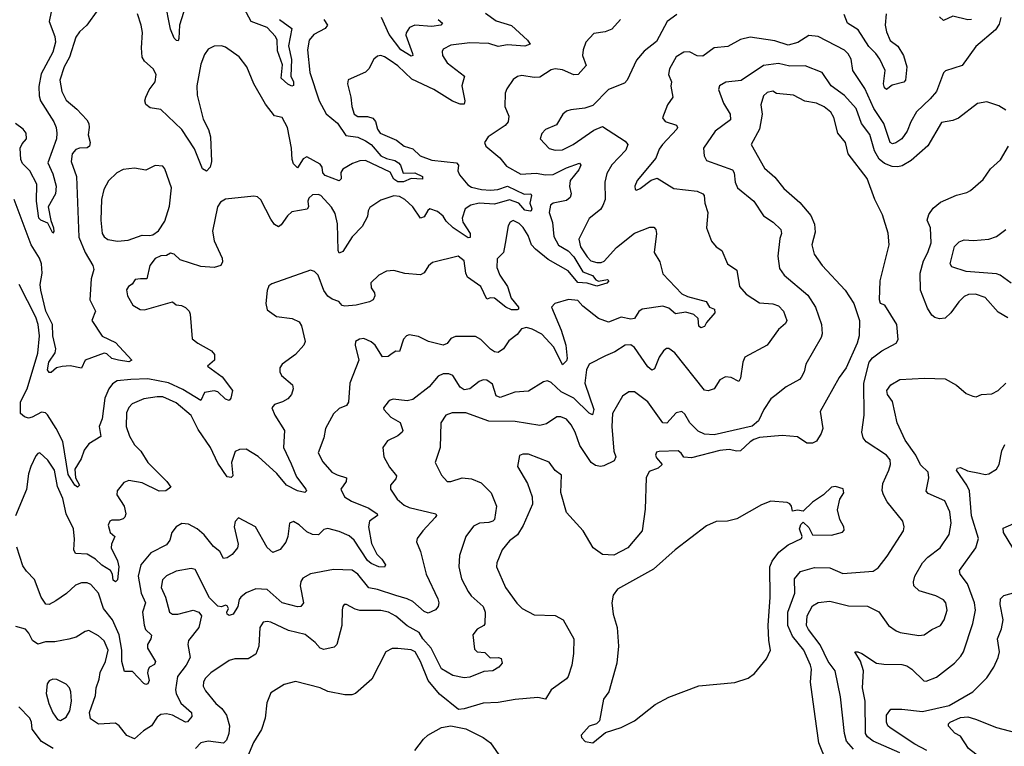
# Model space of a CAD drawing. Extents: x 1771496 to 1971148, y 471553 to 643630.
# Tile 344 of 656: x 1839709 to 1844907, y 566707 to 570544. Entities that reach past the tile are written whole.
import ezdxf

# ---------------------------------------------------------------- set-up
doc = ezdxf.new("R2010")
doc.units = 0

msp = doc.modelspace()

# ---------------------------------------------------------------- linework, layer by layer
at = {"layer": '0CON10XD'}
for points in [[(1840584.7, 570615), (1840552.7, 570515), (1840550, 570445), (1840545, 570432.5), (1840536.7, 570433.3), (1840525, 570446.7), (1840505, 570493.3), (1840475.2, 570645.2)], [(1841080.7, 570545), (1841146.5, 570496.5), (1841128.8, 570405), (1841143.6, 570333.6), (1841140, 570245), (1841154.4, 570215), (1841154.1, 570195.9), (1841145, 570192.9), (1841125, 570202.5), (1841090.2, 570235), (1841095.7, 570305), (1841069.5, 570379.5), (1841069.2, 570435), (1841060, 570455), (1841015, 570502), (1840930.9, 570535), (1840870.7, 570645)], [(1840122.2, 570595), (1840064.4, 570515), (1840025, 570478.9), (1840005, 570451.4), (1839972.5, 570345), (1839944.8, 570295), (1839921.3, 570225), (1839930.9, 570165), (1839955, 570118.6), (1840010.9, 570070.9), (1840064.4, 570015), (1840073.6, 569995), (1840076.5, 569975), (1840070, 569935), (1840080.4, 569895), (1840078.1, 569875), (1840065, 569867.9), (1840025, 569865.9), (1840005, 569858.5), (1839986.7, 569835), (1839981.2, 569795), (1840008.9, 569715), (1840021.3, 569395), (1840054.8, 569314.8), (1840095.6, 569245), (1840100, 569225), (1840086.7, 569175), (1840078.9, 569065), (1840108.6, 569005), (1840090, 568955), (1840145, 568871.8), (1840215, 568838.7), (1840300.8, 568745), (1840285, 568737.9), (1840230.8, 568745), (1840195.4, 568755.4), (1840168.8, 568778.8), (1840155, 568782.3), (1840054.8, 568745.2), (1840036.2, 568703.8), (1839975.2, 568715.2), (1839932.6, 568712.6), (1839903.8, 568706.2), (1839875, 568680), (1839865, 568680.9), (1839856.8, 568695), (1839862.2, 568735), (1839897.3, 568785), (1839900.6, 568805), (1839884.8, 568875), (1839882.2, 568935), (1839847.3, 569005), (1839820.2, 569115), (1839818.2, 569145), (1839828.1, 569205), (1839824.1, 569255), (1839813, 569285), (1839769.4, 569355), (1839680.9, 569595)], [(1839875.7, 570585), (1839864.6, 570534.6), (1839894.7, 570455), (1839899.1, 570425), (1839885, 570372.9), (1839822.3, 570257.7), (1839810.7, 570190.7), (1839811.6, 570141.6), (1839818.5, 570115), (1839890, 570005), (1839902.1, 569975), (1839906.1, 569943.9), (1839904.1, 569915), (1839857.7, 569787.7), (1839885, 569730), (1839902.5, 569665), (1839897.5, 569625), (1839860, 569555), (1839873.2, 569483.2), (1839888.5, 569445), (1839888.6, 569425), (1839885, 569416.7), (1839858.5, 569468.5), (1839820.6, 569485), (1839810.9, 569495), (1839798.6, 569585), (1839799.6, 569675), (1839762.2, 569745), (1839724.8, 569784.8), (1839716.1, 569806.1), (1839711.6, 569865), (1839722, 569888), (1839745.5, 569915), (1839743.5, 569945), (1839727.3, 569965), (1839686.3, 569996.3)], [(1842880.6, 570545), (1842835, 570493.5), (1842799.8, 570479.8), (1842739.1, 570470.9), (1842698, 570425), (1842682.9, 570385), (1842679.5, 570355), (1842698.7, 570301.3), (1842656.4, 570253.6), (1842635, 570253.3), (1842575, 570278.9), (1842535, 570284.3), (1842515, 570278.1), (1842455, 570240), (1842425, 570238.2), (1842360.3, 570249.7), (1842337, 570243), (1842315, 570228), (1842280.6, 570179.4), (1842272.2, 570155), (1842270, 570085), (1842291.9, 570035), (1842286.9, 570005), (1842271.9, 569985), (1842182, 569925), (1842162, 569895), (1842170, 569875), (1842243.8, 569813.8), (1842279.7, 569769.7), (1842355, 569727.8), (1842435, 569733.4), (1842485, 569725.3), (1842525, 569726.6), (1842595, 569761.6), (1842665, 569786.5), (1842671.1, 569775), (1842660.8, 569750.8), (1842614.8, 569695.2), (1842612.2, 569662.2), (1842619.5, 569625), (1842614.4, 569605), (1842595, 569588.5), (1842525, 569575.4), (1842511.8, 569565), (1842504.2, 569525), (1842522.1, 569472.1), (1842529.3, 569399.3), (1842552.9, 569352.9), (1842605, 569323), (1842635, 569292), (1842682.7, 569212.7), (1842733.7, 569193.7), (1842750.7, 569170.7), (1842765, 569162.8), (1842811.9, 569171.9), (1842818.6, 569165), (1842807.9, 569152.1), (1842755, 569137), (1842705, 569152.7), (1842655, 569155.8), (1842605, 569217.5), (1842498.2, 569278.2), (1842431.4, 569331.4), (1842410.6, 569355), (1842392.5, 569405), (1842366.1, 569446.1), (1842345, 569467.3), (1842315, 569482.5), (1842298.8, 569475), (1842288, 569455), (1842271.7, 569361.7), (1842262.5, 569315), (1842229.3, 569280.7), (1842227.8, 569235), (1842243, 569195), (1842284.2, 569135), (1842303.9, 569073.9), (1842342.5, 569025), (1842342.9, 569015), (1842335, 569010.8), (1842305, 569011.6), (1842275.4, 569025), (1842215, 569073.1), (1842195, 569074.6), (1842175, 569067.1), (1842143.8, 569135), (1842073.7, 569183.7), (1842064.7, 569204.7), (1842055, 569270), (1842024.3, 569295.7), (1841888.3, 569261.7), (1841866.6, 569243.4), (1841845, 569206.2), (1841825, 569196.2), (1841743.1, 569203.1), (1841685, 569220), (1841645, 569215.8), (1841605.7, 569194.3), (1841562.5, 569155), (1841565, 569127.5), (1841581.7, 569101.7), (1841583.8, 569085), (1841576, 569065), (1841556.3, 569053.7), (1841485, 569037.1), (1841425, 569031.2), (1841412, 569035), (1841393.3, 569055), (1841358.3, 569068.3), (1841335, 569084.4), (1841314.2, 569114.2), (1841285, 569194.3), (1841265, 569213.5), (1841245, 569221.1), (1841040.4, 569149.6), (1841025, 569137.5), (1841015.9, 569114.1), (1841007.9, 569045), (1841015, 569012), (1841065, 568976.2), (1841147.5, 568965), (1841185, 568948), (1841197, 568927), (1841215.8, 568845), (1841208.8, 568825), (1841165.8, 568775), (1841094.5, 568725.5), (1841082, 568705), (1841082, 568685), (1841092, 568665), (1841148.8, 568615), (1841152, 568595), (1841144, 568565), (1841125, 568540.8), (1841096.7, 568525), (1841055, 568512.5), (1841040, 568495), (1841055.7, 568455), (1841106.7, 568375), (1841101.5, 568285), (1841142.2, 568197.8), (1841170.6, 568130.6), (1841219.2, 568065), (1841223.3, 568055), (1841213.8, 568046.2), (1841175, 568056.5), (1841118.5, 568085), (1841066.6, 568146.6), (1840967.7, 568237.7), (1840905, 568275.6), (1840870, 568275), (1840846, 568264), (1840828.1, 568205), (1840834.5, 568135.5), (1840825, 568125.8), (1840805, 568129.5), (1840755, 568201.1), (1840716.1, 568285), (1840650.6, 568380.6), (1840615, 568454.2), (1840535, 568520.6), (1840465, 568551.8), (1840435, 568553.1), (1840365, 568540.8), (1840303.1, 568515), (1840285, 568495.7), (1840273, 568467), (1840271.1, 568395), (1840288.9, 568345), (1840315, 568299.2), (1840348.2, 568265), (1840386.4, 568205), (1840486.7, 568105), (1840506.9, 568075), (1840481.2, 568055), (1840445, 568053.8), (1840355, 568098.3), (1840285, 568110), (1840259.8, 568100.2), (1840223.6, 568056.4), (1840221.9, 568035), (1840260.9, 567975), (1840268.9, 567935), (1840265, 567916.7), (1840255, 567907.5), (1840235, 567900.6), (1840195, 567900.8), (1840184.2, 567895), (1840175.7, 567875), (1840186.3, 567836.3), (1840210.8, 567815), (1840193.2, 567775), (1840192.1, 567755), (1840225.8, 567685.8), (1840233.3, 567655), (1840225, 567586.7), (1840215, 567575.8), (1840203.2, 567585), (1840199.1, 567615), (1840188.2, 567635), (1840143, 567663), (1840109.1, 567695), (1840065, 567721.8), (1840004.2, 567725), (1839995.5, 567745), (1839998.6, 567801.4), (1839993.1, 567855), (1839954.7, 567935), (1839937.1, 568015), (1839908.5, 568078.5), (1839892.2, 568165), (1839858.5, 568218.5), (1839815, 568256.2), (1839805, 568253.3), (1839795, 568240), (1839768.5, 568185), (1839756.5, 568145), (1839745, 568063.3), (1839686.5, 567923.5)], [(1841006.9, 570096.9), (1840944.6, 570205), (1840908.8, 570295), (1840867.8, 570347.8), (1840795, 570398.1), (1840775, 570405.7), (1840735, 570404.3), (1840705, 570388), (1840685, 570360), (1840665, 570308.8), (1840644, 570194), (1840645.3, 570145), (1840678.3, 570018.3), (1840705.8, 569964.2), (1840716.4, 569925), (1840721.9, 569795), (1840714.2, 569765), (1840695, 569743.8), (1840675, 569756.7), (1840631.8, 569861.8), (1840565, 569964.5), (1840455, 570070), (1840397.8, 570077.8), (1840375.7, 570095.7), (1840370.6, 570115), (1840374.3, 570134.3), (1840393.3, 570173.3), (1840423.6, 570215), (1840428.8, 570255), (1840414.1, 570284.1), (1840368.9, 570325), (1840355.3, 570345.3), (1840351.8, 570395), (1840356.7, 570476.7), (1840350.9, 570515), (1840330.6, 570575)], [(1841314.4, 570545), (1841334.4, 570515), (1841322.1, 570497.9), (1841261.5, 570465), (1841237.9, 570435), (1841228.2, 570385), (1841240, 570265), (1841289.7, 570115), (1841327.4, 570047.4), (1841386.7, 569996.7), (1841431.7, 569931.7), (1841495, 569923.8), (1841535, 569904.8), (1841565, 569884.8), (1841615, 569824.2), (1841645, 569810.2), (1841689.8, 569799.8), (1841708.4, 569788.4), (1841719.2, 569775), (1841732.9, 569732.9), (1841795.7, 569735), (1841835, 569715.6), (1841835, 569702), (1841775, 569704.7), (1841735, 569687.4), (1841705, 569687.8), (1841685, 569701.9), (1841665, 569738.5), (1841535, 569800.6), (1841505, 569798.9), (1841465.5, 569785), (1841414.3, 569755), (1841403.8, 569736.2), (1841406.2, 569703.8), (1841396.4, 569693.6), (1841320.9, 569720.9), (1841309.4, 569735), (1841305.2, 569765.2), (1841295, 569781.1), (1841225, 569819.2), (1841205, 569808.5), (1841175, 569761.2), (1841155, 569782.9), (1841146.7, 569805), (1841144.6, 569865), (1841122.9, 569975), (1841095, 570026.7), (1841055, 570036.2), (1841006.9, 570096.9)], [(1842167.6, 570577.6), (1842225, 570537.7), (1842305, 570512.5), (1842390, 570435), (1842403.8, 570415), (1842375.9, 570404.1), (1842285, 570411.3), (1842235, 570401.8), (1842185, 570418.3), (1842085, 570421.4), (1841985, 570408.5), (1841945, 570387.5), (1841938.6, 570375), (1841940.6, 570355), (1841965, 570315.7), (1842057.8, 570245), (1842043.8, 570195), (1842059.2, 570115), (1842055, 570097.5), (1842035, 570098.2), (1841994.1, 570114.1), (1841895, 570175.6), (1841778.8, 570228.8), (1841705, 570299.3), (1841665, 570328.8), (1841635, 570348.1), (1841615, 570354.2), (1841598.8, 570351.2), (1841578.8, 570335), (1841552, 570285), (1841535, 570266.2), (1841444, 570226), (1841440, 570205), (1841457.5, 570135), (1841461.9, 570085), (1841475.7, 570045), (1841495, 570031.9), (1841545, 570031.8), (1841573.6, 570023.6), (1841586.8, 570006.8), (1841597.5, 569965), (1841611.9, 569945), (1841698, 569908), (1841738.8, 569875), (1841785, 569862.1), (1841822.5, 569825), (1841885, 569802), (1842015, 569787.5), (1842025.4, 569775), (1842021.3, 569745), (1842030, 569725), (1842075, 569672.3), (1842095, 569658.7), (1842146.6, 569646.6), (1842195, 569644), (1842232.4, 569647.6), (1842285, 569664.7), (1842372.3, 569622.3), (1842407.5, 569625), (1842410.8, 569615), (1842401.9, 569575), (1842412.1, 569545), (1842410, 569535), (1842403.1, 569533.1)], [(1841918.5, 570545), (1841940.9, 570525), (1841932.5, 570515), (1841885, 570507), (1841795.3, 570514.7), (1841767.4, 570502.6), (1841750, 570475), (1841748.3, 570461.7), (1841782.1, 570365), (1841783.8, 570355), (1841775, 570351.8), (1841720.8, 570385), (1841660, 570465), (1841618.4, 570555)], [(1843178, 570572), (1843126.4, 570533.6), (1843071.3, 570428.7), (1843005, 570377.5), (1842965, 570330), (1842915.7, 570225), (1842901.3, 570208.7), (1842818.1, 570175), (1842735, 570090.6), (1842692.7, 570077.3), (1842618.6, 570068.6), (1842595, 570060.6), (1842575.8, 570045), (1842542.1, 569987.9), (1842485.5, 569964.5), (1842465, 569943.3), (1842457.5, 569915), (1842503.6, 569863.6), (1842535, 569854.6), (1842575, 569856.9), (1842630.5, 569885), (1842740, 569960), (1842785, 569980), (1842905, 569903.1), (1842920, 569885), (1842909.5, 569855), (1842835, 569777.8), (1842808, 569732), (1842797.8, 569685), (1842799.7, 569595), (1842787.6, 569562.4), (1842775, 569542.2), (1842715, 569493.5), (1842661.3, 569385), (1842670.2, 569345), (1842705, 569291.5), (1842725, 569271.1), (1842755, 569262.4), (1842778.7, 569261.3), (1842795, 569268.5), (1842858.9, 569341.1)], [(1844888.5, 570555), (1844879.2, 570520.8), (1844860, 570490), (1844757, 570403), (1844685, 570301.4), (1844597, 570273), (1844585, 570263.8), (1844548.5, 570165), (1844516.2, 570125), (1844443, 570057), (1844412.9, 570005), (1844393.3, 569955), (1844365, 569915.4), (1844335, 569892.7), (1844317.4, 569887.4), (1844305, 569894.4), (1844299.1, 569910.9), (1844270.3, 569995), (1844218.3, 570075), (1844170.3, 570180.3), (1844106.9, 570275), (1844097.5, 570335), (1844083.4, 570363.4), (1844063.5, 570383.5), (1843925, 570454.6), (1843875, 570460.3), (1843817.2, 570422.8), (1843765, 570409.6), (1843695, 570431.3), (1843565, 570450.9), (1843515, 570438.9), (1843448, 570402), (1843375.6, 570394.4), (1843315, 570351.5), (1843285, 570353.3), (1843245, 570374.4), (1843215, 570373.1), (1843175, 570346.9), (1843138.6, 570285), (1843134.3, 570254.3), (1843150, 570215), (1843147.3, 570192.7), (1843156.9, 570135), (1843129.2, 570095), (1843102.5, 570025), (1843116.6, 570006.6), (1843176.9, 569986.9), (1843181.9, 569975), (1843178.5, 569965), (1843103.1, 569885), (1843085, 569860), (1843067.6, 569812.4), (1842968.8, 569695), (1842956.2, 569665), (1842957.5, 569647.5), (1842965, 569643.3), (1842985, 569652.5), (1843043, 569697), (1843075, 569706.2), (1843162, 569652), (1843285, 569637.5), (1843315.8, 569625), (1843322.9, 569615), (1843325.4, 569575.4), (1843341.1, 569525), (1843334.6, 569445), (1843361.1, 569375), (1843385, 569343.8), (1843416.2, 569325), (1843446.2, 569255), (1843495, 569221.2), (1843509.5, 569135), (1843544.7, 569094.7)], [(1844283.8, 570575), (1844278.4, 570515), (1844285, 570479.4), (1844304.6, 570434.6), (1844345, 570403.3), (1844375.2, 570355.2), (1844391.5, 570295), (1844385.6, 570225), (1844376.2, 570213.8), (1844315, 570198.2), (1844285, 570175.8), (1844275, 570184.3), (1844268.9, 570205), (1844278, 570275), (1844250, 570335), (1844229.2, 570365), (1844191.4, 570401.4), (1844135, 570490), (1844078.5, 570525), (1844061.6, 570571.6)], [(1844733.3, 570545), (1844715, 570543.2), (1844635, 570563.2), (1844585, 570539.4), (1844565, 570558.6)], [(1844915, 570066.2), (1844878.7, 570088.7), (1844815, 570109.4), (1844765, 570100.5), (1844665, 570024.2), (1844635, 570011.4), (1844575, 570000), (1844503.2, 569876.8), (1844415, 569799.5), (1844367.1, 569772.9), (1844344, 569766), (1844315, 569768.6), (1844274.8, 569784.8), (1844247, 569807), (1844221.1, 569851.1), (1844197.2, 569937.2), (1844153.7, 569995), (1844124.7, 570075), (1844063.3, 570143.3), (1843992.5, 570195), (1843945.7, 570265), (1843855, 570300), (1843775, 570298.5), (1843715, 570312.5), (1843635, 570302.4), (1843517.3, 570222.7), (1843437, 570213), (1843404, 570195), (1843398, 570175), (1843423.6, 570103.6), (1843460.5, 570045), (1843462.2, 570015), (1843379.6, 569955), (1843319.2, 569865), (1843322.2, 569825), (1843335, 569800), (1843471.6, 569751.6), (1843481.5, 569735), (1843486.4, 569685), (1843498.6, 569655), (1843584.6, 569584.6), (1843635, 569508.6), (1843686.2, 569475), (1843727.1, 569435), (1843730.6, 569415), (1843721.1, 569388.9), (1843710.4, 569295), (1843719.3, 569229.3), (1843744.7, 569194.7), (1843869.3, 569089.3), (1843909.6, 569025), (1843940.9, 568935), (1843944.6, 568885), (1843939.6, 568865), (1843858.2, 568725), (1843849.5, 568685), (1843835, 568653.8), (1843825, 568642.9), (1843754.6, 568605.4), (1843695, 568556.9), (1843675, 568541.4), (1843637.1, 568485), (1843610, 568425), (1843575, 568398.2), (1843375, 568351.8), (1843325, 568355.9), (1843291.2, 568371.2), (1843246.7, 568415), (1843220.9, 568460.9), (1843205, 568474.3), (1843175, 568468.6), (1843125, 568413.3), (1843105, 568414.5), (1843025, 568525.5), (1842955, 568577.8), (1842925, 568579.2), (1842892, 568555), (1842838.8, 568465), (1842835.3, 568395), (1842845.3, 568265.3), (1842855.4, 568235), (1842846.5, 568215), (1842792.8, 568187.2), (1842775, 568183.5), (1842749, 568189), (1842725.6, 568205.6), (1842665.4, 568295), (1842641.2, 568365), (1842619.7, 568405), (1842595, 568433.8), (1842565, 568446.5), (1842545, 568446.7), (1842489.8, 568410.2), (1842455, 568400.9), (1842325, 568422.4), (1842185, 568423.4), (1842065, 568468.3), (1841991.9, 568468.1), (1841959.2, 568455), (1841931.8, 568415), (1841928.8, 568285), (1841902.2, 568205), (1841935, 568139.2), (1841965, 568105.7), (1841985, 568105.6), (1842045, 568124), (1842095, 568119.2), (1842145, 568097.3), (1842197.8, 568045), (1842225.5, 567975), (1842215.6, 567905), (1842206, 567895), (1842185, 567888.1), (1842135.7, 567885.7), (1842105, 567870), (1842063.8, 567815), (1842031.1, 567715), (1842027.8, 567655), (1842040.7, 567590.7), (1842076.2, 567525), (1842092.2, 567502.2), (1842155.4, 567445), (1842166.5, 567415), (1842165, 567353.3), (1842160, 567345), (1842125, 567325.6), (1842102, 567295), (1842109.6, 567219.6), (1842125, 567206.5), (1842165, 567201.9), (1842193.6, 567173.6), (1842236.1, 567176.1), (1842250, 567170), (1842256.7, 567145), (1842239.2, 567125), (1842206.2, 567105), (1842158.5, 567101.5), (1842085, 567071.2), (1842055, 567069.1), (1841995, 567081.5), (1841935, 567115.5), (1841880.6, 567225), (1841837.5, 567275), (1841818.1, 567308.1), (1841755, 567343.6), (1841694.8, 567394.8), (1841656, 567416), (1841615, 567424.1), (1841504.8, 567424.8), (1841480.9, 567430.9), (1841435, 567456), (1841422.5, 567455), (1841414.2, 567445.8), (1841411.7, 567428.3), (1841410, 567345), (1841382.9, 567245), (1841369.4, 567230.6), (1841315, 567218.2), (1841295, 567224.4), (1841269.5, 567255), (1841216.4, 567296.4), (1841128.9, 567318.9), (1841035, 567362.7), (1841015, 567366.4), (1840995, 567361.9), (1840976.2, 567333.8), (1840971.5, 567235), (1840955, 567193.1), (1840915, 567169.6), (1840845, 567168.8), (1840815, 567159.1), (1840717.8, 567095), (1840689.1, 567065), (1840679.1, 567045), (1840678.1, 567025), (1840689.3, 566999.3), (1840745, 566932.5), (1840776.8, 566906.8), (1840800.8, 566870.8), (1840816, 566815), (1840812.9, 566775), (1840801.4, 566738.6), (1840785, 566723.6), (1840705, 566733.8), (1840665, 566724.5), (1840637.3, 566695)], [(1843967.8, 566625), (1843927.1, 566725), (1843908.7, 566865), (1843884.1, 567045.9), (1843888.2, 567115), (1843883.9, 567135), (1843849.3, 567215), (1843788.2, 567288.2), (1843764.7, 567345.3), (1843764.8, 567415), (1843801.1, 567515), (1843798.8, 567591.2), (1843830.9, 567629.1), (1843905, 567651.8), (1843985, 567648.8), (1844055, 567618.5), (1844215, 567631.1), (1844240.5, 567649.5), (1844288.3, 567711.7), (1844374.2, 567845), (1844378.6, 567865), (1844370.8, 567895), (1844288, 567998), (1844268.5, 568035), (1844262.1, 568057.9), (1844266.2, 568095), (1844298, 568165), (1844306.2, 568195), (1844305, 568218.8), (1844285, 568243.5), (1844176.7, 568315), (1844161.5, 568335), (1844153.8, 568365), (1844167.7, 568455), (1844164.6, 568625), (1844192.9, 568735), (1844211.5, 568758.5), (1844260.8, 568795), (1844336.7, 568835), (1844345.8, 568854.2), (1844340, 568935), (1844275.8, 569035.8), (1844252.5, 569045), (1844247.5, 569065), (1844250.9, 569165), (1844299.5, 569355), (1844294.1, 569415.9), (1844263.7, 569513.7), (1844223.1, 569595), (1844183.6, 569705), (1844082.7, 569835), (1844068.5, 569895), (1844028.2, 569945), (1844007.4, 570027.4), (1843990.4, 570055), (1843955, 570083.1), (1843915, 570103.1), (1843854.2, 570114.2), (1843794.4, 570145.6), (1843705, 570154.2), (1843685, 570166.7), (1843655, 570160), (1843635, 570141.2), (1843621.5, 570095), (1843627.8, 570045), (1843613.8, 569966.2), (1843570, 569885), (1843640, 569760), (1843695, 569712.2), (1843742.1, 569652.1), (1843828.2, 569578.2), (1843885, 569510), (1843904, 569464), (1843908.3, 569421.7), (1843890, 569355), (1843903.3, 569305), (1843946.1, 569246.1), (1844066.9, 569115), (1844111.9, 569045), (1844141.9, 568955), (1844140, 568875), (1844130.9, 568835), (1844071.1, 568705), (1844034.4, 568655), (1843934.6, 568475.4), (1843948.8, 568385), (1843940.8, 568359.2), (1843915, 568318), (1843895, 568308.1), (1843865, 568308.1), (1843815, 568341.8), (1843735, 568347.9), (1843615, 568337.5), (1843585, 568327.2), (1843564.5, 568315), (1843515, 568266.9), (1843495, 568264.5), (1843454.6, 568274.6), (1843405, 568269.2), (1843255, 568230.4), (1843214.2, 568234.2), (1843201.2, 568255), (1843185, 568266.7), (1843085, 568264.4), (1843070.5, 568259.5), (1843065.7, 568245), (1843070.2, 568230.2), (1843100, 568195), (1843080, 568175), (1843032.7, 568157.3), (1843016.8, 568125), (1843011.7, 567958.3), (1842994.5, 567845), (1842920, 567755), (1842845, 567715.6), (1842785, 567719.4), (1842735.8, 567755), (1842683.3, 567845), (1842595, 567941.9), (1842566.5, 568046.5), (1842568.9, 568138.9), (1842535, 568163.8), (1842505, 568206.7), (1842395, 568250), (1842365, 568250), (1842347.5, 568242.5), (1842337.5, 568185), (1842389.5, 568095), (1842413.6, 568023.6), (1842415.5, 567985), (1842367.6, 567872.4), (1842336.8, 567823.2), (1842295, 567792.2), (1842256.5, 567743.5), (1842227.9, 567675), (1842225.4, 567655), (1842273.8, 567545), (1842333.4, 567463.4), (1842362.5, 567435), (1842425, 567400.8), (1842535, 567397.5), (1842578, 567375), (1842634.4, 567275), (1842632.7, 567197.3), (1842623.1, 567135), (1842604.3, 567075), (1842595, 567062.5), (1842514.2, 567005), (1842485, 566955.8), (1842445, 566964.4), (1842325, 566954.4), (1842235, 566938.5), (1842155, 566933.8), (1842055, 566904), (1842025, 566901.2), (1841925, 566982.5), (1841865.2, 567055.2), (1841824.5, 567155), (1841796.9, 567205), (1841775, 567217.1), (1841705, 567224), (1841675, 567222.5), (1841641.2, 567205), (1841568.3, 567061.7), (1841481.2, 566985), (1841462.2, 566977.8), (1841425, 566978.5), (1841335, 566997.1), (1841295, 567016.4), (1841165, 567049.4), (1841106.1, 567033.9), (1841035, 566990), (1841013, 566937), (1841004.4, 566855), (1840985.5, 566795), (1840942.6, 566727.4), (1840879.7, 566575)], [(1844925, 568968.9), (1844875, 568998.9), (1844805.9, 569075.9), (1844755, 569094.5), (1844717.5, 569092.5), (1844695, 569082.5), (1844666.1, 569053.9), (1844624.4, 568995), (1844595, 568968.1), (1844565, 568964.4), (1844540.7, 568970.7), (1844525, 568984.2), (1844501.2, 569021.2), (1844464.6, 569115), (1844461.8, 569205), (1844480.1, 569269.9), (1844503.8, 569315), (1844520.4, 569365), (1844517.5, 569445), (1844500.4, 569485), (1844507.6, 569515), (1844531.2, 569548.8), (1844569.8, 569580.2), (1844655, 569616.9), (1844709.5, 569630.5), (1844727.9, 569642.1), (1844795, 569699.2), (1844834.7, 569755.3), (1844886.2, 569803.8), (1844928.9, 569875)], [(1840225, 569374), (1840281.1, 569378.9), (1840355, 569405.6), (1840395, 569403.3), (1840411.7, 569408.3), (1840441.7, 569428.3), (1840475, 569480), (1840500.9, 569559.1), (1840510.5, 569655), (1840475.9, 569755.9), (1840465, 569770), (1840425, 569774), (1840375, 569750), (1840315, 569758.9), (1840255, 569753.5), (1840221.4, 569735), (1840177.7, 569692.3), (1840152.8, 569647.2), (1840141.7, 569595), (1840138.4, 569485), (1840144.7, 569415), (1840155, 569396.4), (1840175, 569383.1), (1840225, 569374)], [(1842403.1, 569533.1), (1842375, 569538.1), (1842344.3, 569574.3), (1842295, 569592.9), (1842215, 569569.3), (1842135, 569574.2), (1842091.5, 569565), (1842061.1, 569545), (1842045.4, 569495), (1842047.6, 569475), (1842086.9, 569415), (1842086.9, 569393.1), (1842077.3, 569392.7), (1841998.3, 569445), (1841960.5, 569480.5), (1841945, 569505.9), (1841915, 569530.4), (1841874.7, 569545.3), (1841863, 569537), (1841845, 569502.1), (1841825, 569496.4), (1841785, 569555.6), (1841742.9, 569595), (1841715, 569610.5), (1841685, 569612.9), (1841615, 569591.4), (1841558.3, 569551.7), (1841547.9, 569535), (1841544.7, 569505), (1841517.7, 569452.3), (1841465, 569397.9), (1841415, 569320), (1841395, 569310), (1841390, 569325), (1841386.1, 569465), (1841375, 569520), (1841355, 569554), (1841298.8, 569615), (1841285, 569621.4), (1841255, 569618.1), (1841235, 569600.8), (1841230, 569585), (1841233.1, 569555), (1841227.2, 569542.8), (1841145, 569528.8), (1841122.7, 569507.3), (1841090.2, 569459.8), (1841075, 569449.2), (1841055, 569462), (1841035, 569490.8), (1840982.1, 569592.1), (1840965, 569608), (1840945, 569612), (1840795, 569595.4), (1840769.5, 569580.5), (1840753.5, 569555), (1840727.4, 569427.4), (1840735, 569376.7), (1840778.1, 569285), (1840780, 569265), (1840771.2, 569245), (1840735, 569235.7), (1840665, 569240), (1840555.6, 569275.6), (1840525, 569305.6), (1840505, 569310), (1840485, 569298), (1840453.6, 569296.4), (1840425, 569283.3), (1840396.7, 569245), (1840381.2, 569175), (1840347.5, 569175), (1840318.2, 569171.8), (1840303.3, 569146.7), (1840284, 569135), (1840272.2, 569117.8), (1840277.8, 569085), (1840306.1, 569036.1), (1840345, 569013.5), (1840368.7, 569011.3), (1840515, 569053.8), (1840535, 569038), (1840564.2, 569034.2), (1840585, 569023.3), (1840603.3, 569005), (1840608.6, 568988.6), (1840619.3, 568859.3), (1840650, 568835), (1840721.2, 568795), (1840738, 568775), (1840737.5, 568745), (1840700, 568715), (1840777.4, 568657.4), (1840832, 568585), (1840824.2, 568545), (1840815, 568532), (1840795, 568540), (1840755, 568577.9), (1840735, 568584.6), (1840685.4, 568574.6), (1840665, 568532.9), (1840571.3, 568591.3), (1840495, 568627), (1840385, 568647.5), (1840295.7, 568644.3), (1840223.8, 568636.2), (1840199.3, 568620.7), (1840180.5, 568595), (1840159.3, 568545), (1840144.6, 568435.4), (1840128.9, 568395), (1840137.7, 568342.3), (1840075, 568303.8), (1840049.7, 568270.3), (1840034.4, 568225), (1839999.8, 568170.2), (1840004.3, 568124.3), (1840024.4, 568085.6), (1840015, 568074.4), (1840000.8, 568085), (1839965, 568142.2), (1839936.1, 568316.1), (1839901.9, 568385), (1839856.7, 568456.7), (1839845, 568467.1), (1839825, 568470.8), (1839775, 568444.1), (1839755, 568439.8), (1839735, 568445.9), (1839713.9, 568465), (1839713.9, 568525), (1839749.5, 568595), (1839805, 568782.5), (1839813.6, 568875), (1839806.9, 568935), (1839795, 568972.5), (1839705.8, 569145)], [(1842858.9, 569341.1), (1842955, 569416.7), (1843035, 569447.8), (1843057.3, 569447.3), (1843067.5, 569435), (1843070, 569415), (1843058, 569315), (1843089.2, 569265), (1843105, 569202), (1843205, 569096.9), (1843235, 569082.1), (1843332.2, 569055), (1843350, 569025), (1843376.2, 569015), (1843378.8, 568995), (1843334.3, 568945), (1843325, 568923.8), (1843305, 568916), (1843294.3, 568925), (1843290, 568965), (1843267.2, 568987.2), (1843225, 569000), (1843170.4, 568990.4), (1843135, 569020), (1843105, 569031.8), (1842995, 569014.4), (1842977.4, 569002.6), (1842953.8, 568965), (1842935, 568962.5), (1842885, 568973.1), (1842817.3, 568947.3), (1842763.8, 568965), (1842681.7, 569031.7), (1842655, 569060.8), (1842606.8, 569066.8), (1842533.3, 569045), (1842515.8, 569025), (1842567.3, 568905), (1842591.5, 568825), (1842599.2, 568755), (1842595, 568741.5), (1842575, 568721.2), (1842528.5, 568815), (1842465, 568883.3), (1842415, 568909.7), (1842385, 568918.2), (1842358.5, 568911.5), (1842335, 568881.2), (1842291.7, 568848.3), (1842263.8, 568805), (1842235, 568786), (1842215, 568790), (1842195, 568803.5), (1842144.3, 568854.3), (1842115, 568870.9), (1842010, 568870), (1841985, 568860.8), (1841965, 568833.8), (1841945, 568824.4), (1841868, 568845), (1841815, 568871.5), (1841765, 568879.6), (1841750.8, 568875), (1841735, 568856), (1841715, 568791.2), (1841695, 568793.3), (1841675, 568781.9), (1841655, 568765.7), (1841625, 568763.8), (1841585.6, 568825), (1841565, 568843.3), (1841525, 568859.5), (1841502.7, 568857.3), (1841482.5, 568845), (1841479.4, 568825), (1841500, 568745), (1841451.1, 568625), (1841445.5, 568524.5), (1841435, 568506.2), (1841395, 568490), (1841365, 568462), (1841323.3, 568385), (1841314.3, 568335), (1841284.3, 568255.7), (1841309.4, 568209.4), (1841357.1, 568155), (1841385, 568139.5), (1841434, 568125), (1841432.2, 568105), (1841404.4, 568065), (1841424.4, 568025), (1841461.3, 568001.3), (1841553.1, 567965), (1841595.8, 567935), (1841598, 567925), (1841556.1, 567895), (1841550, 567865), (1841566.9, 567776.9), (1841595, 567720.6), (1841621.1, 567695), (1841640, 567665), (1841635, 567652.5), (1841605, 567654.7), (1841565, 567671.9), (1841545, 567687.8), (1841475, 567795.3), (1841448, 567818), (1841395, 567841.4), (1841335, 567857.1), (1841315, 567852.2), (1841286.4, 567823.6), (1841255, 567825.5), (1841225, 567838.5), (1841185, 567877.1), (1841155, 567893.8), (1841134.2, 567885.8), (1841125.5, 567815.5), (1841114.7, 567785.3), (1841084.5, 567745.5), (1841045, 567730.8), (1841015, 567756), (1840954.4, 567865), (1840865, 567913.3), (1840846, 567894), (1840841.4, 567865), (1840861.9, 567775), (1840858.6, 567755), (1840831.1, 567718.9), (1840805, 567702.5), (1840785, 567698), (1840766.5, 567735), (1840731.6, 567761.6), (1840682.7, 567822.7), (1840645.9, 567855.9), (1840600.9, 567879.1), (1840565, 567882.5), (1840535.8, 567865), (1840513.1, 567835), (1840501.4, 567795), (1840485, 567770), (1840401.9, 567728.1), (1840348.5, 567665), (1840334.6, 567604.6), (1840350.6, 567515), (1840374.1, 567465), (1840357.9, 567415), (1840366.3, 567346.3), (1840372.9, 567322.9), (1840404.4, 567294.4), (1840401.2, 567275), (1840384.6, 567245), (1840383.8, 567225), (1840426.4, 567155), (1840421.5, 567138.5), (1840395, 567125.5), (1840386.9, 567113.1), (1840384.6, 567095), (1840393.3, 567055), (1840385, 567036), (1840375, 567032.5), (1840365, 567038.6), (1840305, 567101.9), (1840262.2, 567102.2), (1840249, 567155), (1840249.2, 567215), (1840234.6, 567294.6), (1840198.8, 567375), (1840150.9, 567435), (1840125.3, 567515), (1840085, 567560.4), (1840065, 567569.3), (1840035, 567570.8), (1840003.1, 567556.9), (1839955.8, 567514.2), (1839899.2, 567475), (1839865, 567455.7), (1839848.1, 567458.1), (1839821.9, 567495), (1839787.8, 567587.8), (1839745, 567630.8), (1839725, 567660), (1839695, 567758.6)], [(1844943.2, 569153.2), (1844885, 569194.6), (1844865, 569201.9), (1844704.8, 569214.8), (1844629.3, 569239.3), (1844621.1, 569255), (1844644, 569346), (1844669.1, 569370.9), (1844695, 569381.5), (1844745, 569377.9), (1844825, 569384.6), (1844865, 569399.1), (1844915.6, 569435)], [(1843544.7, 569094.7), (1843615, 569049.1), (1843685, 569043.2), (1843715, 569033.6), (1843740.9, 569005), (1843758.1, 568955), (1843751.3, 568938.7), (1843715, 568908), (1843654.3, 568825), (1843537.6, 568762.4), (1843525.7, 568735), (1843515, 568650), (1843505, 568633.3), (1843465, 568654.3), (1843435, 568657.1), (1843405, 568642.5), (1843375.4, 568594.6), (1843344.3, 568584.3), (1843325, 568587.1), (1843167.1, 568785), (1843135, 568807.8), (1843122.7, 568807.3), (1843108.1, 568795), (1843085, 568762), (1843059.4, 568700.6), (1843047, 568693), (1843025, 568710.6), (1842955, 568813.3), (1842935, 568827.5), (1842905, 568825.5), (1842850, 568790), (1842802, 568768), (1842715, 568725.6), (1842700.5, 568695), (1842691.8, 568625), (1842740.3, 568485), (1842732.1, 568457.9), (1842715, 568465.6), (1842634.7, 568545), (1842567.8, 568577.8), (1842515, 568627.1), (1842495, 568636.4), (1842475, 568632.2), (1842395, 568581.5), (1842323.3, 568576.7), (1842245, 568548.9), (1842225, 568558), (1842205, 568619.1), (1842175, 568640.4), (1842155, 568641.2), (1842135, 568633.8), (1842085.3, 568594.7), (1842055, 568590), (1842035, 568602.9), (1841995, 568664.5), (1841975, 568673.1), (1841945, 568672.9), (1841918.5, 568661.5), (1841870.9, 568605), (1841785, 568538.2), (1841755, 568531.8), (1841680.6, 568539.4), (1841664.5, 568535.5), (1841653.8, 568525), (1841630, 568495), (1841632, 568485), (1841669.2, 568445), (1841717.4, 568417.4), (1841732, 568375), (1841728, 568365), (1841705, 568346.9), (1841650.7, 568319.3), (1841625.7, 568285), (1841631.9, 568235), (1841661.7, 568181.7), (1841698.6, 568135), (1841695, 568118.8), (1841667.5, 568085), (1841667.1, 568065), (1841702, 568012), (1841739.6, 567979.6), (1841765, 567968.7), (1841906.2, 567935), (1841909.2, 567925), (1841902.5, 567915), (1841837.8, 567845), (1841808, 567805), (1841803.9, 567786.1), (1841824.4, 567735), (1841855.4, 567615), (1841917.3, 567485), (1841921.2, 567465), (1841918, 567445), (1841905, 567426.8), (1841865, 567409.4), (1841845, 567418.9), (1841785, 567470.8), (1841755, 567485.7), (1841695, 567502.3), (1841598, 567535), (1841553, 567543), (1841494.5, 567615), (1841465, 567636.2), (1841365, 567641.1), (1841245, 567616.9), (1841204.3, 567595), (1841192.7, 567577.3), (1841189.6, 567555), (1841207.8, 567465), (1841193.3, 567445), (1841175, 567442.5), (1841095.5, 567465), (1841015, 567534.4), (1840955, 567538.9), (1840905, 567518.1), (1840875.8, 567495), (1840867.6, 567482.4), (1840860, 567445), (1840835.4, 567404.6), (1840815, 567397.5), (1840804, 567405), (1840802, 567415), (1840810.8, 567435), (1840805, 567448.6), (1840795, 567452.5), (1840775, 567444), (1840755, 567447.5), (1840710.8, 567490.8), (1840635, 567640), (1840615, 567645.6), (1840535, 567632.4), (1840485, 567606.4), (1840463.5, 567586.5), (1840455.4, 567545), (1840479.7, 567495), (1840500.6, 567415), (1840515.4, 567405.4), (1840544, 567404), (1840625.4, 567425.4), (1840654.4, 567414.4), (1840669.2, 567395), (1840654.4, 567335), (1840600.6, 567265), (1840597.5, 567245), (1840609.6, 567175), (1840588.5, 567135), (1840542.9, 567075), (1840531.7, 567005), (1840534.7, 566985), (1840560.2, 566935), (1840616.5, 566885), (1840617.1, 566865), (1840595, 566836.9), (1840585, 566833.6), (1840515, 566871.2), (1840485, 566878.2), (1840455, 566874.4), (1840435, 566860.8), (1840404.5, 566815), (1840362.2, 566787.8), (1840315, 566746.9), (1840275, 566763.5), (1840234.6, 566814.6), (1840215, 566828.6), (1840125, 566824.3), (1840082.5, 566852.5), (1840077.5, 566885), (1840110, 566975), (1840113.8, 567015), (1840129.4, 567060.6), (1840134, 567096), (1840162.1, 567155), (1840175.9, 567214.1), (1840155, 567264.4), (1840125, 567290.5), (1840075, 567318), (1840055, 567313.8), (1840006.6, 567283.4), (1839967.8, 567272.2), (1839895, 567258.9), (1839845, 567258.9), (1839805, 567246.7), (1839776, 567266), (1839757.3, 567305), (1839739.2, 567325), (1839688.9, 567338.9)], [(1844111, 566691), (1844074.1, 566734.1), (1844063.6, 566775), (1844041.8, 566968.2), (1844013.1, 567105), (1843976.5, 567155), (1843935, 567242.3), (1843872.9, 567322.9), (1843863.4, 567345), (1843866.9, 567395), (1843895, 567448.6), (1843923.8, 567466.2), (1843985, 567472.9), (1844085, 567447.9), (1844185, 567447.5), (1844245, 567417.5), (1844295, 567344.2), (1844336, 567316), (1844357.6, 567307.6), (1844455, 567292.5), (1844484.4, 567295.6), (1844525, 567324.3), (1844569.2, 567345), (1844588.6, 567375), (1844604.4, 567425), (1844598.5, 567465), (1844585, 567481.1), (1844545, 567500.6), (1844458, 567528), (1844430, 567555), (1844427.5, 567575), (1844434.4, 567605), (1844475, 567675.6), (1844503.5, 567705), (1844568.9, 567755), (1844615.6, 567825), (1844625.4, 567885), (1844619.2, 567945), (1844593, 568003), (1844505, 568041.1), (1844493.6, 568053.6), (1844508.2, 568125), (1844504.4, 568155), (1844463.7, 568193.7), (1844439.6, 568245), (1844382.8, 568322.8), (1844341.1, 568415), (1844316.9, 568526.9), (1844289.5, 568565), (1844286.4, 568585), (1844307.5, 568615), (1844355, 568643.6), (1844485, 568651.5), (1844595, 568646.7), (1844654.5, 568614.5), (1844705, 568570), (1844740, 568555), (1844757.7, 568552.3), (1844785.7, 568564.3), (1844841.1, 568568.9), (1844874.5, 568585.5), (1844915, 568623.8)], [(1844355, 566672.7), (1844214.1, 566734.1), (1844185, 566757.3), (1844173.6, 566775), (1844172.4, 566945), (1844158.8, 567015), (1844162.9, 567105), (1844147.3, 567157.3), (1844117.5, 567205), (1844134.3, 567205.7), (1844155, 567196.2), (1844232.9, 567145), (1844271.1, 567141.1), (1844365, 567138.9), (1844391.5, 567131.5), (1844419.4, 567115), (1844482.2, 567052.2), (1844495, 567050), (1844548.1, 567071.9), (1844643.5, 567146.5), (1844677.9, 567182.1), (1844691.5, 567205), (1844741.4, 567355), (1844754.1, 567425.9), (1844749.2, 567465), (1844713.2, 567565), (1844674.4, 567615), (1844669.4, 567635), (1844756.9, 567755), (1844770.5, 567805), (1844733.6, 567923.6), (1844722.5, 568055), (1844708.8, 568085), (1844653.6, 568165), (1844660, 568175), (1844675, 568178.9), (1844712, 568162), (1844775, 568150), (1844805, 568142.7), (1844825, 568145.4), (1844865, 568170), (1844880, 568195), (1844893, 568267), (1844909.5, 568300.5)], [(1842735, 566724.4), (1842800.9, 566779.1), (1842885, 566805.6), (1842955, 566840.5), (1843062.9, 566927.1), (1843135, 566966.5), (1843295, 567026), (1843485, 567043.3), (1843553.9, 567066.1), (1843588.3, 567091.7), (1843651.7, 567168.3), (1843673.1, 567215), (1843664, 567265), (1843661.1, 567345), (1843670, 567495), (1843668.2, 567655), (1843682.1, 567685), (1843717.2, 567732.8), (1843765, 567770.8), (1843836.2, 567805), (1843840, 567815), (1843826.2, 567855), (1843828.8, 567865), (1843832, 567878), (1843845, 567890), (1843875, 567862), (1843895, 567822.9), (1843995, 567822.5), (1844052.7, 567837.3), (1844061.2, 567848.8), (1844060, 567865), (1844038.9, 567905), (1844027.1, 567955), (1844037.9, 568012.1), (1844058.8, 568045), (1844057, 568067), (1844015, 568078.1), (1843995, 568074.5), (1843952.7, 568035), (1843894.4, 567995.6), (1843845, 567948.8), (1843815, 567953.8), (1843789.3, 567949.3), (1843783.3, 567975), (1843775, 567987.5), (1843760, 567995), (1843675, 568001.9), (1843625, 567981.2), (1843495, 567907.5), (1843445, 567896.5), (1843385, 567893.3), (1843335, 567871.5), (1843169.2, 567745), (1843055, 567641.6), (1842865, 567536.9), (1842842, 567505), (1842835.8, 567465), (1842842.9, 567405), (1842863.1, 567335), (1842870, 567235), (1842860.6, 567145), (1842819.2, 566995), (1842791.2, 566955), (1842769.4, 566840.6), (1842754.3, 566825.7), (1842715, 566814), (1842673.8, 566765), (1842675, 566752.5), (1842695, 566732), (1842735, 566724.4)], [(1844976.4, 567715), (1844902.1, 567835), (1844901.1, 567858.9), (1844956.7, 567883.3)], [(1844497.3, 566685), (1844435, 566718), (1844303.9, 566803.9), (1844292, 566815), (1844284.2, 566835), (1844285, 566870.8), (1844307.5, 566902.5), (1844365, 566903.5), (1844475, 566889.8), (1844615, 566922.5), (1844741.2, 566995), (1844815, 567069.2), (1844851.2, 567125), (1844874.4, 567175), (1844882, 567205), (1844870.8, 567275), (1844892.4, 567327.6), (1844900, 567375), (1844885.5, 567455.5), (1844887.1, 567485), (1844905, 567502.5), (1844968.4, 567521.6)], [(1839925, 566842.5), (1839955, 566861.5), (1839973.8, 566895), (1839982.5, 566945), (1839978.8, 566995), (1839972.2, 567015), (1839955, 567034.3), (1839905, 567060), (1839885, 567061.4), (1839865, 567052.5), (1839853.8, 567036.2), (1839849.7, 566985), (1839862.5, 566932.5), (1839884.3, 566884.3), (1839908.9, 566848.9), (1839925, 566842.5)], [(1839886, 566696), (1839825, 566732.5), (1839775, 566798), (1839771.9, 566835), (1839762.1, 566855), (1839705, 566915.4)], [(1844923.5, 566485), (1844863, 566563), (1844794.7, 566634.7), (1844718.6, 566695), (1844675, 566761.2), (1844645, 566777.1), (1844612.4, 566812.4), (1844612.5, 566825), (1844621.8, 566835), (1844675, 566858.8), (1844715, 566862.9), (1844755, 566850.8), (1844865, 566806.7), (1844965, 566780)], [(1841795.6, 566685), (1841840, 566745), (1841864.1, 566765.9), (1841935, 566806.7), (1841985, 566815.7), (1842065, 566799.2), (1842155, 566754.2), (1842193.8, 566725), (1842251.2, 566645)]]:
    msp.add_lwpolyline(points, dxfattribs=at)

doc.saveas('drawing.dxf')
